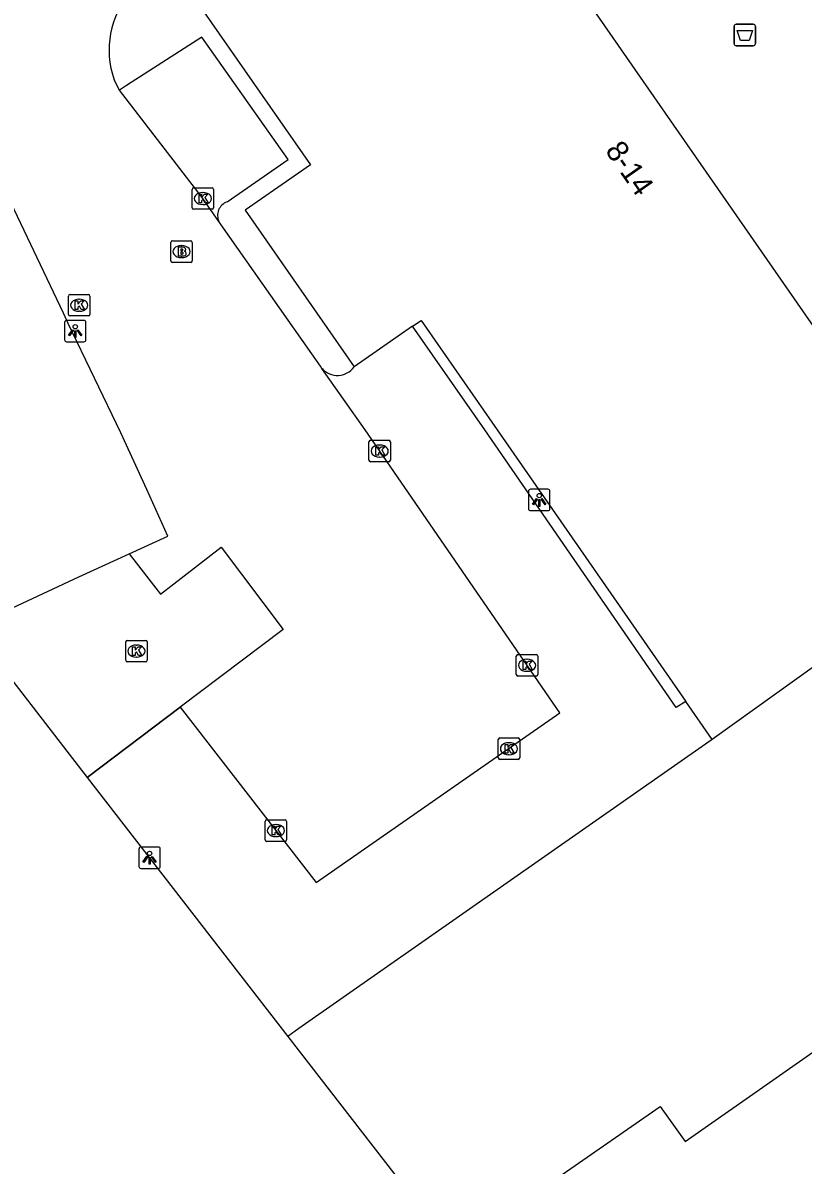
# Model space of a CAD drawing. Extents: x 161087 to 161922, y 382574 to 383873.
# Drawn here: x 161412.6 to 161448.9, y 382965.8 to 383018.9 of the extents above; entities that cross this region are included whole.
import ezdxf

# ---------------------------------------------------------------- set-up
doc = ezdxf.new("R2010")
doc.units = 0
for name, color, linetype in [('IMGEO_Afvalbak', 7, 'Continuous'), ('IMGEO_Brandkraan', 7, 'Continuous'), ('IMGEO_Hek', 7, 'Continuous'), ('IMGEO_Kolk', 7, 'Continuous'), ('IMGEO_Lichtpunt', 7, 'Continuous'), ('IMGEO_Pand', 7, 'Continuous'), ('IMGEO_Pand_nummerreeks', 7, 'Continuous'), ('IMGEO_Parkeervlak_open', 7, 'Continuous'), ('IMGEO_Rijbaan_lokaal_open', 7, 'Continuous'), ('IMGEO_Voetgangersgebied_open', 7, 'Continuous'), ('IMGEO_Voetpad_open', 7, 'Continuous')]:
    doc.layers.add(name, color=color, linetype=linetype)

msp = doc.modelspace()

# ---------------------------------------------------------------- linework, layer by layer
at = {"layer": 'IMGEO_Afvalbak'}
for p, q in [((161445.662, 383017.963), (161445.662, 383018.763)), ((161445.662, 383018.763), (161445.662, 383017.963)), ((161445.762, 383018.863), (161446.552, 383018.863)), ((161446.552, 383018.863), (161445.762, 383018.863)), ((161446.652, 383018.763), (161446.652, 383017.963)), ((161446.652, 383017.963), (161446.652, 383018.763)), ((161446.552, 383017.863), (161445.762, 383017.863)), ((161445.762, 383017.863), (161446.552, 383017.863))]:
    msp.add_line(p, q, dxfattribs=at)
msp.add_lwpolyline([(161445.805, 383018.577), (161446.509, 383018.577), (161446.36, 383018.107), (161445.954, 383018.107), (161445.805, 383018.577)], dxfattribs=at)
for centre, start, end in [((161445.762, 383018.763), 90, 180), ((161445.762, 383018.763), 90, 180), ((161446.552, 383018.763), 0, 90), ((161446.552, 383018.763), 360, 90), ((161445.762, 383017.963), 180, 270), ((161445.762, 383017.963), 180, 270), ((161446.552, 383017.963), 270, 0), ((161446.552, 383017.963), 270, 0)]:
    msp.add_arc(centre, 0.1, start, end, dxfattribs=at)
at = {"layer": 'IMGEO_Brandkraan'}
for p, q in [((161419.451, 383007.863), (161419.451, 383008.715)), ((161419.526, 383008.789), (161420.378, 383008.789)), ((161419.939, 383008.569), (161419.964, 383008.569)), ((161420.452, 383008.715), (161420.452, 383007.863)), ((161419.962, 383008.009), (161419.937, 383008.009)), ((161420.378, 383007.789), (161419.526, 383007.789))]:
    msp.add_line(p, q, dxfattribs=at)
for points in [[(161419.451, 383007.863), (161419.451, 383008.715)], [(161419.526, 383008.789), (161420.378, 383008.789)], [(161419.799, 383008.489), (161419.799, 383008.089), (161420.012, 383008.089)], [(161420.03, 383008.489), (161419.799, 383008.489)], [(161420.452, 383008.715), (161420.452, 383007.863)], [(161419.978, 383008.408), (161419.924, 383008.408), (161419.924, 383008.332)], [(161419.924, 383008.332), (161419.977, 383008.332)], [(161419.986, 383008.256), (161419.924, 383008.256), (161419.924, 383008.175)], [(161419.924, 383008.175), (161419.986, 383008.175)], [(161420.378, 383007.789), (161419.526, 383007.789)]]:
    msp.add_lwpolyline(points, dxfattribs=at)
for centre, radius, start, end in [((161419.528, 383008.713), 0.0765, 91.552, 178.448), ((161419.528, 383008.713), 0.0765, 91.552, 178.448), ((161420.034, 383008.344), 0.145, 59.4692, 91.5367), ((161420.376, 383008.713), 0.0765, 1.552, 88.448), ((161420.376, 383008.713), 0.0765, 1.552, 88.448), ((161419.979, 383008.37), 0.0379, 267.8285, 90.9355), ((161419.987, 383008.215), 0.0404, 269.8759, 90.5077), ((161420.018, 383008.34), 0.251, 268.6676, 293.5347), ((161420.059, 383008.391), 0.0922, 285.5137, 58.1501), ((161420.064, 383008.199), 0.105, 301.3115, 78.989), ((161419.528, 383007.865), 0.0765, 181.552, 268.448), ((161419.528, 383007.865), 0.0765, 181.552, 268.448), ((161420.376, 383007.865), 0.0765, 271.552, 358.448), ((161420.376, 383007.865), 0.0765, 271.552, 358.448)]:
    msp.add_arc(centre, radius, start, end, dxfattribs=at)
for centre, major_axis, ratio, start_param, end_param in [((161419.938, 383008.289), (-0.387, 0.002), 0.722429, 4.712389, 7.853982), ((161419.963, 383008.289), (-0.39, 0.002), 0.717154, 1.570796, 4.712389)]:
    msp.add_ellipse(centre, major_axis=major_axis, ratio=ratio, start_param=start_param, end_param=end_param, dxfattribs=at)
at = {"layer": 'IMGEO_Hek'}
for points in [[(161417.52, 382994.232), (161418.972, 382992.358), (161421.794, 382994.545), (161424.687, 382990.715), (161419.886, 382987.089)], [(161419.886, 382987.089), (161415.566, 382983.827)]]:
    msp.add_lwpolyline(points, dxfattribs=at)
at = {"layer": 'IMGEO_Kolk'}
for p, q in [((161420.444, 383010.332), (161420.444, 383011.184)), ((161420.519, 383011.258), (161421.371, 383011.258)), ((161421.445, 383011.184), (161421.445, 383010.332)), ((161420.932, 383011.038), (161420.957, 383011.038)), ((161421.371, 383010.258), (161420.519, 383010.258)), ((161420.955, 383010.478), (161420.93, 383010.478)), ((161414.69, 383005.368), (161414.69, 383006.22)), ((161414.765, 383006.294), (161415.617, 383006.294)), ((161415.178, 383006.074), (161415.203, 383006.074)), ((161415.691, 383006.22), (161415.691, 383005.368)), ((161415.617, 383005.294), (161414.765, 383005.294)), ((161415.201, 383005.514), (161415.176, 383005.514)), ((161428.746, 382999.511), (161429.598, 382999.511)), ((161428.671, 382998.585), (161428.671, 382999.437)), ((161429.159, 382999.291), (161429.184, 382999.291)), ((161429.672, 382999.437), (161429.672, 382998.585)), ((161429.598, 382998.511), (161428.746, 382998.511)), ((161429.182, 382998.731), (161429.157, 382998.731)), ((161417.353, 382989.278), (161417.353, 382990.13)), ((161417.428, 382990.204), (161418.28, 382990.204)), ((161417.841, 382989.984), (161417.866, 382989.984)), ((161418.354, 382990.13), (161418.354, 382989.278)), ((161417.864, 382989.424), (161417.839, 382989.424)), ((161435.527, 382988.617), (161435.527, 382989.469)), ((161435.602, 382989.543), (161436.454, 382989.543)), ((161436.528, 382989.469), (161436.528, 382988.617)), ((161418.28, 382989.204), (161417.428, 382989.204)), ((161436.015, 382989.323), (161436.04, 382989.323)), ((161436.454, 382988.543), (161435.602, 382988.543)), ((161436.038, 382988.763), (161436.013, 382988.763)), ((161434.76, 382985.663), (161435.612, 382985.663)), ((161434.685, 382984.737), (161434.685, 382985.589)), ((161435.173, 382985.443), (161435.198, 382985.443)), ((161435.686, 382985.589), (161435.686, 382984.737)), ((161435.612, 382984.663), (161434.76, 382984.663)), ((161435.196, 382984.883), (161435.171, 382984.883)), ((161423.841, 382980.927), (161423.841, 382981.779)), ((161423.916, 382981.853), (161424.768, 382981.853)), ((161424.329, 382981.633), (161424.354, 382981.633)), ((161424.842, 382981.779), (161424.842, 382980.927)), ((161424.768, 382980.853), (161423.916, 382980.853)), ((161424.352, 382981.073), (161424.327, 382981.073))]:
    msp.add_line(p, q, dxfattribs=at)
for points in [[(161420.444, 383010.332), (161420.444, 383011.184)], [(161420.519, 383011.258), (161421.371, 383011.258)], [(161421.445, 383011.184), (161421.445, 383010.332)], [(161420.765, 383010.958), (161420.888, 383010.958), (161420.888, 383010.807), (161421.018, 383010.958), (161421.182, 383010.958), (161421.036, 383010.807), (161421.189, 383010.558), (161421.037, 383010.558), (161420.952, 383010.722), (161420.888, 383010.655), (161420.888, 383010.558), (161420.765, 383010.558), (161420.765, 383010.958)], [(161421.371, 383010.258), (161420.519, 383010.258)], [(161414.69, 383005.368), (161414.69, 383006.22)], [(161414.765, 383006.294), (161415.617, 383006.294)], [(161415.011, 383005.994), (161415.134, 383005.994), (161415.134, 383005.843), (161415.264, 383005.994), (161415.428, 383005.994), (161415.282, 383005.843), (161415.435, 383005.594), (161415.283, 383005.594), (161415.198, 383005.758), (161415.134, 383005.691), (161415.134, 383005.594), (161415.011, 383005.594), (161415.011, 383005.994)], [(161415.691, 383006.22), (161415.691, 383005.368)], [(161415.617, 383005.294), (161414.765, 383005.294)], [(161428.746, 382999.511), (161429.598, 382999.511)], [(161428.671, 382998.585), (161428.671, 382999.437)], [(161428.992, 382999.211), (161429.115, 382999.211), (161429.115, 382999.06), (161429.245, 382999.211), (161429.409, 382999.211), (161429.263, 382999.06), (161429.416, 382998.811), (161429.264, 382998.811), (161429.179, 382998.975), (161429.115, 382998.908), (161429.115, 382998.811), (161428.992, 382998.811), (161428.992, 382999.211)], [(161429.672, 382999.437), (161429.672, 382998.585)], [(161429.598, 382998.511), (161428.746, 382998.511)], [(161417.353, 382989.278), (161417.353, 382990.13)], [(161417.428, 382990.204), (161418.28, 382990.204)], [(161417.674, 382989.904), (161417.797, 382989.904), (161417.797, 382989.753), (161417.927, 382989.904), (161418.091, 382989.904), (161417.945, 382989.753), (161418.098, 382989.504), (161417.946, 382989.504), (161417.861, 382989.668), (161417.797, 382989.601), (161417.797, 382989.504), (161417.674, 382989.504), (161417.674, 382989.904)], [(161418.354, 382990.13), (161418.354, 382989.278)], [(161435.527, 382988.617), (161435.527, 382989.469)], [(161435.602, 382989.543), (161436.454, 382989.543)], [(161436.528, 382989.469), (161436.528, 382988.617)], [(161418.28, 382989.204), (161417.428, 382989.204)], [(161435.848, 382989.243), (161435.971, 382989.243), (161435.971, 382989.092), (161436.101, 382989.243), (161436.265, 382989.243), (161436.119, 382989.092), (161436.272, 382988.843), (161436.12, 382988.843), (161436.035, 382989.007), (161435.971, 382988.94), (161435.971, 382988.843), (161435.848, 382988.843), (161435.848, 382989.243)], [(161436.454, 382988.543), (161435.602, 382988.543)], [(161434.76, 382985.663), (161435.612, 382985.663)], [(161434.685, 382984.737), (161434.685, 382985.589)], [(161435.006, 382985.363), (161435.129, 382985.363), (161435.129, 382985.212), (161435.259, 382985.363), (161435.423, 382985.363), (161435.277, 382985.212), (161435.43, 382984.963), (161435.278, 382984.963), (161435.193, 382985.127), (161435.129, 382985.06), (161435.129, 382984.963), (161435.006, 382984.963), (161435.006, 382985.363)], [(161435.686, 382985.589), (161435.686, 382984.737)], [(161435.612, 382984.663), (161434.76, 382984.663)], [(161423.841, 382980.927), (161423.841, 382981.779)], [(161423.916, 382981.853), (161424.768, 382981.853)], [(161424.162, 382981.553), (161424.285, 382981.553), (161424.285, 382981.402), (161424.415, 382981.553), (161424.579, 382981.553), (161424.433, 382981.402), (161424.586, 382981.153), (161424.434, 382981.153), (161424.349, 382981.317), (161424.285, 382981.25), (161424.285, 382981.153), (161424.162, 382981.153), (161424.162, 382981.553)], [(161424.842, 382981.779), (161424.842, 382980.927)], [(161424.768, 382980.853), (161423.916, 382980.853)]]:
    msp.add_lwpolyline(points, dxfattribs=at)
for centre, start, end in [((161420.521, 383011.182), 91.552, 178.448), ((161420.521, 383011.182), 91.552, 178.448), ((161421.369, 383011.182), 1.552, 88.448), ((161421.369, 383011.182), 1.552, 88.448), ((161420.521, 383010.334), 181.552, 268.448), ((161420.521, 383010.334), 181.552, 268.448), ((161421.369, 383010.334), 271.552, 358.448), ((161421.369, 383010.334), 271.552, 358.448), ((161414.767, 383006.218), 91.552, 178.448), ((161414.767, 383006.218), 91.552, 178.448), ((161415.615, 383006.218), 1.552, 88.448), ((161415.615, 383006.218), 1.552, 88.448), ((161414.767, 383005.37), 181.552, 268.448), ((161414.767, 383005.37), 181.552, 268.448), ((161415.615, 383005.37), 271.552, 358.448), ((161415.615, 383005.37), 271.552, 358.448), ((161428.748, 382999.435), 91.552, 178.448), ((161428.748, 382999.435), 91.552, 178.448), ((161429.596, 382999.435), 1.552, 88.448), ((161429.596, 382999.435), 1.552, 88.448), ((161428.748, 382998.587), 181.552, 268.448), ((161428.748, 382998.587), 181.552, 268.448), ((161429.596, 382998.587), 271.552, 358.448), ((161429.596, 382998.587), 271.552, 358.448), ((161417.43, 382990.128), 91.552, 178.448), ((161417.43, 382990.128), 91.552, 178.448), ((161418.278, 382990.128), 1.552, 88.448), ((161418.278, 382990.128), 1.552, 88.448), ((161435.604, 382989.467), 91.552, 178.448), ((161435.604, 382989.467), 91.552, 178.448), ((161436.452, 382989.467), 1.552, 88.448), ((161436.452, 382989.467), 1.552, 88.448), ((161417.43, 382989.28), 181.552, 268.448), ((161417.43, 382989.28), 181.552, 268.448), ((161418.278, 382989.28), 271.552, 358.448), ((161418.278, 382989.28), 271.552, 358.448), ((161435.604, 382988.619), 181.552, 268.448), ((161435.604, 382988.619), 181.552, 268.448), ((161436.452, 382988.619), 271.552, 358.448), ((161436.452, 382988.619), 271.552, 358.448), ((161434.762, 382985.587), 91.552, 178.448), ((161434.762, 382985.587), 91.552, 178.448), ((161435.61, 382985.587), 1.552, 88.448), ((161435.61, 382985.587), 1.552, 88.448), ((161434.762, 382984.739), 181.552, 268.448), ((161434.762, 382984.739), 181.552, 268.448), ((161435.61, 382984.739), 271.552, 358.448), ((161435.61, 382984.739), 271.552, 358.448), ((161423.918, 382981.777), 91.552, 178.448), ((161423.918, 382981.777), 91.552, 178.448), ((161424.766, 382981.777), 1.552, 88.448), ((161424.766, 382981.777), 1.552, 88.448), ((161423.918, 382980.929), 181.552, 268.448), ((161423.918, 382980.929), 181.552, 268.448), ((161424.766, 382980.929), 271.552, 358.448), ((161424.766, 382980.929), 271.552, 358.448)]:
    msp.add_arc(centre, 0.0765, start, end, dxfattribs=at)
for centre, major_axis, ratio, start_param, end_param in [((161420.931, 383010.758), (-0.387, 0.002), 0.722429, 4.712389, 7.853982), ((161420.956, 383010.758), (-0.39, 0.002), 0.717154, 1.570796, 4.712389), ((161415.177, 383005.794), (-0.387, 0.002), 0.722429, 4.712389, 7.853982), ((161415.202, 383005.794), (-0.39, 0.002), 0.717154, 1.570796, 4.712389), ((161429.158, 382999.011), (-0.387, 0.002), 0.722429, 4.712389, 7.853982), ((161429.183, 382999.011), (-0.39, 0.002), 0.717154, 1.570796, 4.712389), ((161417.84, 382989.704), (-0.387, 0.002), 0.722429, 4.712389, 7.853982), ((161417.865, 382989.704), (-0.39, 0.002), 0.717154, 1.570796, 4.712389), ((161436.014, 382989.043), (-0.387, 0.002), 0.722429, 4.712389, 7.853982), ((161436.039, 382989.043), (-0.39, 0.002), 0.717154, 1.570796, 4.712389), ((161435.172, 382985.163), (-0.387, 0.002), 0.722429, 4.712389, 7.853982), ((161435.197, 382985.163), (-0.39, 0.002), 0.717154, 1.570796, 4.712389), ((161424.328, 382981.353), (-0.387, 0.002), 0.722429, 4.712389, 7.853982), ((161424.353, 382981.353), (-0.39, 0.002), 0.717154, 1.570796, 4.712389)]:
    msp.add_ellipse(centre, major_axis=major_axis, ratio=ratio, start_param=start_param, end_param=end_param, dxfattribs=at)
at = {"layer": 'IMGEO_Lichtpunt'}
for p, q in [((161414.51, 383004.993), (161414.51, 383004.186)), ((161414.51, 383004.993), (161414.51, 383004.186)), ((161415.412, 383005.088), (161414.604, 383005.088)), ((161415.412, 383005.088), (161414.604, 383005.088)), ((161415.506, 383004.186), (161415.506, 383004.993)), ((161415.506, 383004.186), (161415.506, 383004.993)), ((161414.604, 383004.092), (161415.412, 383004.092)), ((161414.604, 383004.092), (161415.412, 383004.092)), ((161436.095, 382997.141), (161436.095, 382996.334)), ((161436.095, 382997.141), (161436.095, 382996.334)), ((161436.997, 382997.236), (161436.189, 382997.236)), ((161436.997, 382997.236), (161436.189, 382997.236)), ((161437.091, 382996.334), (161437.091, 382997.141)), ((161437.091, 382996.334), (161437.091, 382997.141)), ((161436.189, 382996.24), (161436.997, 382996.24)), ((161436.189, 382996.24), (161436.997, 382996.24)), ((161417.968, 382980.493), (161417.968, 382979.686)), ((161417.968, 382980.493), (161417.968, 382979.686)), ((161418.87, 382980.588), (161418.062, 382980.588)), ((161418.87, 382980.588), (161418.062, 382980.588)), ((161418.964, 382979.686), (161418.964, 382980.493)), ((161418.964, 382979.686), (161418.964, 382980.493)), ((161418.062, 382979.592), (161418.87, 382979.592)), ((161418.062, 382979.592), (161418.87, 382979.592))]:
    msp.add_line(p, q, dxfattribs=at)
for points in [[(161414.884, 383004.657), (161414.923, 383004.629), (161414.735, 383004.367), (161414.697, 383004.394), (161414.884, 383004.657)], [(161414.986, 383004.609), (161415.033, 383004.609), (161415.033, 383004.287), (161414.986, 383004.287), (161414.986, 383004.609)], [(161415.096, 383004.629), (161415.134, 383004.656), (161415.321, 383004.394), (161415.282, 383004.366), (161415.096, 383004.629)], [(161436.469, 382996.805), (161436.508, 382996.777), (161436.32, 382996.515), (161436.282, 382996.542), (161436.469, 382996.805)], [(161436.681, 382996.777), (161436.719, 382996.804), (161436.906, 382996.542), (161436.867, 382996.514), (161436.681, 382996.777)], [(161436.571, 382996.757), (161436.618, 382996.757), (161436.618, 382996.435), (161436.571, 382996.435), (161436.571, 382996.757)], [(161418.342, 382980.157), (161418.381, 382980.129), (161418.193, 382979.867), (161418.155, 382979.894), (161418.342, 382980.157)], [(161418.444, 382980.109), (161418.491, 382980.109), (161418.491, 382979.787), (161418.444, 382979.787), (161418.444, 382980.109)], [(161418.554, 382980.129), (161418.592, 382980.156), (161418.779, 382979.894), (161418.74, 382979.866), (161418.554, 382980.129)]]:
    msp.add_lwpolyline(points, dxfattribs=at)
for centre in [(161415.009, 383004.791), (161436.594, 382996.939), (161418.467, 382980.291)]:
    msp.add_circle(centre, 0.0994, dxfattribs=at)
for centre, start, end in [((161414.604, 383004.993), 90, 180), ((161414.604, 383004.993), 90, 180), ((161415.412, 383004.993), 0, 90), ((161415.412, 383004.993), 0, 90), ((161414.604, 383004.186), 180, 270), ((161414.604, 383004.186), 180, 270), ((161415.412, 383004.186), 270, 0), ((161415.412, 383004.186), 270, 360), ((161436.189, 382997.141), 90, 180), ((161436.189, 382997.141), 90, 180), ((161436.997, 382997.141), 0, 90), ((161436.997, 382997.141), 0, 90), ((161436.189, 382996.334), 180, 270), ((161436.189, 382996.334), 180, 270), ((161436.997, 382996.334), 270, 0), ((161436.997, 382996.334), 270, 360), ((161418.062, 382980.493), 90, 180), ((161418.062, 382980.493), 90, 180), ((161418.87, 382980.493), 0, 90), ((161418.87, 382980.493), 0, 90), ((161418.062, 382979.686), 180, 270), ((161418.062, 382979.686), 180, 270), ((161418.87, 382979.686), 270, 0), ((161418.87, 382979.686), 270, 360)]:
    msp.add_arc(centre, 0.0946, start, end, dxfattribs=at)
at = {"layer": 'IMGEO_Pand'}
for points in [[(161430.511, 383028.577), (161432.084, 383029.67), (161452.689, 383000), (161453.475, 382998.869)], [(161430.511, 383028.577), (161419.813, 383021.148), (161425.945, 383012.319), (161422.916, 383010.215), (161427.979, 383002.924)], [(161430.7, 383004.814), (161427.979, 383002.924)], [(161430.7, 383004.814), (161431.098, 383005.09), (161434.633, 383000), (161443.414, 382987.355)], [(161454.371, 382992.577), (161444.633, 382985.599)], [(161410.144, 382990.822), (161415.566, 382983.827)], [(161444.633, 382985.599), (161443.414, 382987.355)], [(161415.566, 382983.827), (161424.899, 382971.781)], [(161424.899, 382971.781), (161432.328, 382962.194)]]:
    msp.add_lwpolyline(points, dxfattribs=at)
at = {"layer": 'IMGEO_Parkeervlak_open'}
msp.add_lwpolyline([(161444.633, 382985.599), (161425.413, 382972.151), (161424.899, 382971.781)], dxfattribs=at)
at = {"layer": 'IMGEO_Rijbaan_lokaal_open'}
for points in [[(161410.144, 382990.822), (161415.169, 382993.16), (161417.52, 382994.232), (161419.322, 382995.053), (161418.338, 382997.214), (161417.132, 382999.861), (161414.685, 383004.941), (161414.454, 383005.42), (161409.715, 383015.36), (161407.742, 383019.325), (161407.562, 383019.577), (161412.727, 383023.533)], [(161417.068, 383015.803), (161416.82, 383016.281)], [(161421.695, 383009.685), (161420.945, 383010.758), (161420.913, 383010.799), (161417.068, 383015.803)], [(161426.487, 383002.856), (161426.413, 383002.962), (161421.803, 383009.532), (161421.695, 383009.685)], [(161415.566, 382983.827), (161419.886, 382987.089), (161426.215, 382978.943), (161437.551, 382986.827), (161428.491, 383000), (161426.487, 383002.856)]]:
    msp.add_lwpolyline(points, dxfattribs=at)
msp.add_arc((161420.682, 383017.667), 4.104, 138.6037, 199.7455, dxfattribs=at)
at = {"layer": 'IMGEO_Voetgangersgebied_open'}
msp.add_lwpolyline([(161432.328, 382962.194), (161432.59, 382961.842), (161442.219, 382968.515), (161443.39, 382966.889), (161473.79, 382988.173), (161466.43, 382998.784)], dxfattribs=at)
at = {"layer": 'IMGEO_Voetpad_open'}
for points in [[(161422.068, 383010.597), (161424.916, 383012.571), (161420.893, 383018.265), (161417.389, 383016.01), (161417.299, 383015.952), (161417.068, 383015.803)], [(161443.414, 382987.355), (161442.971, 382987.073), (161434.063, 383000), (161430.7, 383004.814)]]:
    msp.add_lwpolyline(points, dxfattribs=at)
for centre, radius, start, end in [((161422.293, 383009.973), 0.664, 109.8527, 205.6591), ((161427.206, 383003.48), 0.952, 220.9661, 324.253)]:
    msp.add_arc(centre, radius, start, end, dxfattribs=at)

# ---------------------------------------------------------------- texts
at = {"layer": 'IMGEO_Pand_nummerreeks'}
msp.add_text('8-14', height=1, rotation=304.8242, dxfattribs=at).set_placement((161439.632, 383012.985))

doc.saveas('drawing.dxf')
